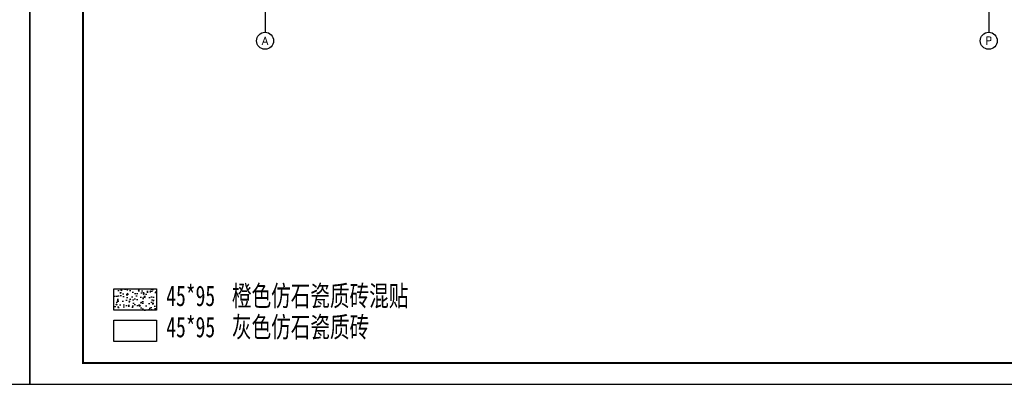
# Model space of a CAD drawing. Extents: x 1779708 to 7299578, y -1121471 to 88434.
# Tile 537 of 656: x 5260077 to 5329466, y -1032592 to -1006906. Entities that reach past the tile are written whole.
import ezdxf
from ezdxf.enums import TextEntityAlignment as Align

# ---------------------------------------------------------------- set-up
doc = ezdxf.new("R2010")
doc.units = 0
doc.header["$LTSCALE"] = 1000
doc.header["$MEASUREMENT"] = 0
for name, color, linetype in [('AXIS', 3, 'CONTINUOUS'), ('AXIS_TEXT', 7, 'CONTINUOUS'), ('PUB_TEXT', 7, 'CONTINUOUS'), ('PUB_TITLE', 4, 'CONTINUOUS'), ('修改', 6, 'CONTINUOUS'), ('立面填充图例灰', 8, 'CONTINUOUS'), ('立面填充图例白', 7, 'CONTINUOUS')]:
    doc.layers.add(name, color=color, linetype=linetype)
doc.styles.add('_TCH_AXIS', font='COMPLEX', dxfattribs={"bigfont": 'GBCBIG'})
doc.styles.add('仿宋', font='txt', dxfattribs={"width": 0.7})

# ---------------------------------------------------------------- blocks, each defined once
blk = doc.blocks.new('A$C36B43F05')
at = {"layer": 'PUB_TITLE'}
blk.add_lwpolyline([(0, 0), (126150, 0), (126150, 178350), (0, 178350)], close=True, dxfattribs=at)
at = {"layer": 'PUB_TITLE', "const_width": 150}
blk.add_lwpolyline([(1500, 1500), (124650, 1500), (124650, 174600), (1500, 174600)], close=True, dxfattribs=at)

msp = doc.modelspace()

# ---------------------------------------------------------------- hatches: boundary and pattern name
at = {"layer": '立面填充图例白'}
h = msp.add_hatch(dxfattribs=at)
h.set_pattern_fill('AR-CONC', color=0, scale=450, style=0)
h.set_pattern_definition([(50, (4781300.8, -182331.8), (819.831, -71.7259), [85.725, -942.975]), (355, (4781300.8, -182331.8), (-158.5927, 859.7549), [68.58, -754.38]), (100.451, (4781369.1, -182337.75), (661.24126, 788.0251), [72.855, -801.405]), (46.1842, (4781300.8, -182103.2), (1219.8557, -189.1905), [128.5875, -1414.4625]), (96.6356, (4781402.4, -182119), (1068.319, 1113.415), [109.2825, -1202.1075]), (351.184, (4781300.8, -182103.2), (1068.3207, 1113.413), [102.87, -1131.57]), (21, (4781415.1, -182160.3), (682.26696, -460.19483), [85.725, -942.975]), (326, (4781415.1, -182160.3), (278.1091, 828.84585), [68.58, -754.38]), (71.4514, (4781471.95, -182198.7), (960.3742, 368.65286), [72.855, -801.405]), (37.5, (4781300.8, -182331.78), (13.898715, 380.497675), [0, -745.236, 0, -765.81, 0, -757.2375]), (7.5, (4781300.8, -182331.78), (300.68848, 450.81259), [0, -436.626, 0, -728.091, 0, -288.6075]), (327.5, (4781045.9, -182331.78), (610.15768, -25.77935), [0, -285.75, 0, -891.54, 0, -1183.005]), (317.5, (4780931.6, -182331.8), (666.58132, 114.4192), [0, -371.475, 0, -592.074, 0, -840.105])])
h.paths.add_polyline_path([(5269713.5, -1027370.9), (5269713.5, -1025870.9), (5266713.5, -1025870.9), (5266713.5, -1027370.9)])

# ---------------------------------------------------------------- linework, layer by layer
at = {"layer": 'AXIS'}
for p, q in [((5277366.3, -1005758.3), (5277366.3, -1007793.5)), ((5328366.3, -1005758.3), (5328366.3, -1007793.5))]:
    msp.add_line(p, q, dxfattribs=at)
for centre in [(5277366.3, -1008393.5), (5328366.3, -1008393.5)]:
    msp.add_circle(centre, 600, dxfattribs=at)
at = {"layer": '立面填充图例灰'}
msp.add_lwpolyline([(5266713.5, -1028070.9), (5269713.5, -1028070.9), (5269713.5, -1029570.9), (5266713.5, -1029570.9)], close=True, dxfattribs=at)
at = {"layer": '立面填充图例白', "color": 0}
msp.add_lwpolyline([(5266713.5, -1025870.9), (5269713.5, -1025870.9), (5269713.5, -1027370.9), (5266713.5, -1027370.9)], close=True, dxfattribs=at)

# ---------------------------------------------------------------- block references
at = {"layer": '修改', "rotation": 90}
for p in [(5260789.1, -1032592.1), (5439139.1, -1032592.1)]:
    msp.add_blockref('A$C36B43F05', p, dxfattribs=at)

# ---------------------------------------------------------------- texts
at = {"layer": 'AXIS_TEXT', "color": 7, "style": '_TCH_AXIS'}
for s, height, p, p2 in [('A', 546.7, (5277132, -1008666.8), (5277600.6, -1008666.8)), ('P', 559.6, (5328139.8, -1008673.3), (5328592.8, -1008673.3))]:
    msp.add_text(s, height=height, dxfattribs=at).set_placement(p, p2, align=Align.FIT)
at = {"layer": 'PUB_TEXT', "style": '仿宋', "width": 0.7}
for s, p in [('45*95', (5270405, -1027081.9)), ('橙色仿石瓷质砖混贴', (5275034.7, -1027081.9)), ('灰色仿石瓷质砖', (5275034.7, -1029281.9)), ('45*95', (5270405, -1029281.9))]:
    msp.add_text(s, height=1446.81, dxfattribs=at).set_placement(p)

doc.saveas('drawing.dxf')
